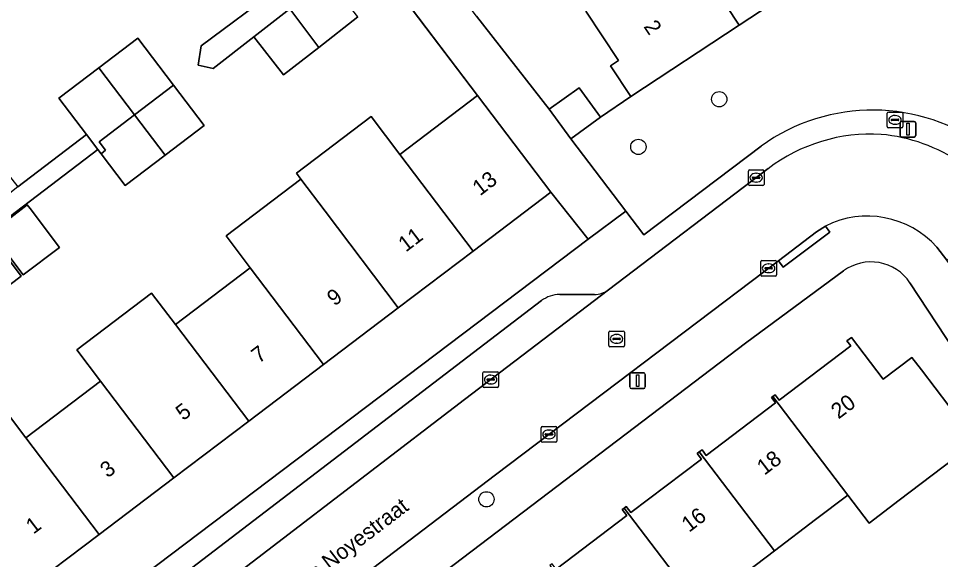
# Model space of a CAD drawing. Extents: x 160030 to 160839, y 385325 to 386450.
# Drawn here: x 160550.3 to 160609.2, y 385672.5 to 385707.1 of the extents above; entities that cross this region are included whole.
import ezdxf

# ---------------------------------------------------------------- set-up
doc = ezdxf.new("R2010")
doc.units = 0
for name, color, linetype in [('IMGEO_Boom', 7, 'Continuous'), ('IMGEO_Erf', 7, 'Continuous'), ('IMGEO_Groenvoorziening', 7, 'Continuous'), ('IMGEO_Kolk', 7, 'Continuous'), ('IMGEO_Lichtmast', 7, 'Continuous'), ('IMGEO_Muur', 7, 'Continuous'), ('IMGEO_Openbare_ruimte_label', 7, 'Continuous'), ('IMGEO_Pand', 7, 'Continuous'), ('IMGEO_Pand_nummerreeks', 7, 'Continuous'), ('IMGEO_Parkeervlak_open', 7, 'Continuous'), ('IMGEO_Rijbaan_lokaal_open', 7, 'Continuous'), ('IMGEO_Rioolput', 7, 'Continuous'), ('IMGEO_Voetpad_open', 7, 'Continuous')]:
    doc.layers.add(name, color=color, linetype=linetype)

msp = doc.modelspace()

# ---------------------------------------------------------------- linework, layer by layer
at = {"layer": 'IMGEO_Boom'}
for centre in [(160595.076, 385701.888), (160589.909, 385698.843), (160580.2, 385676.307)]:
    msp.add_circle(centre, 0.489, dxfattribs=at)
at = {"layer": 'IMGEO_Erf'}
for points in [[(160575.29, 385738.628), (160579.788, 385731.791), (160583.086, 385726.779), (160586.384, 385721.767), (160589.681, 385716.756), (160592.979, 385711.743), (160596.345, 385706.628), (160599.628, 385708.789), (160579.645, 385738.918), (160578.476, 385740.689)], [(160548.554, 385693.366), (160550.86, 385695.133), (160551.042, 385694.891), (160552.911, 385692.402), (160550.588, 385690.658), (160549.16, 385692.559), (160548.719, 385693.147)], [(160545.848, 385691.293), (160548.431, 385693.272), (160550.472, 385690.572), (160547.902, 385688.642)]]:
    msp.add_lwpolyline(points, close=True, dxfattribs=at)
for points in [[(160565.329, 385705.879), (160562.728, 385703.852), (160561.779, 385704.072), (160561.982, 385705.297), (160571.736, 385712.562)], [(160548.939, 385682.642), (160550.76, 385680.239), (160555.542, 385683.864), (160554.019, 385685.874), (160558.801, 385689.498), (160560.324, 385687.488), (160565.106, 385691.113), (160563.562, 385693.156), (160568.342, 385696.778), (160568.054, 385697.158), (160572.836, 385700.78), (160574.669, 385698.361), (160579.63, 385702.121), (160572.568, 385711.463)], [(160579.567, 385707.194), (160584.218, 385701.243), (160586.12, 385702.624), (160587.486, 385700.743), (160589.418, 385702.068), (160588.131, 385704.023), (160588.637, 385704.356), (160586.556, 385707.517)], [(160571.993, 385707.148), (160569.497, 385705.203), (160567.232, 385703.438), (160565.329, 385705.879)], [(160519.574, 385698.928), (160532.215, 385682.338), (160538.081, 385686.808), (160535.29, 385690.452), (160540.161, 385694.184), (160542.953, 385690.541), (160545.49, 385692.533), (160543.251, 385695.376), (160545.501, 385697.148), (160548.011, 385699.124), (160550.249, 385696.281), (160554.645, 385699.623), (160552.878, 385701.948), (160555.442, 385703.898), (160557.926, 385705.787), (160560.205, 385702.79), (160562.168, 385700.209), (160559.668, 385698.308), (160557.12, 385696.37), (160555.574, 385698.402), (160555.368, 385698.673), (160532.846, 385681.511), (160545.185, 385665.318)], [(160549.415, 385664.734), (160586.71, 385692.941), (160584.314, 385695.94), (160579.354, 385692.18), (160574.571, 385688.556), (160569.79, 385684.932), (160565.008, 385681.307), (160560.226, 385677.683), (160555.444, 385674.058), (160550.487, 385670.301), (160548.912, 385672.38)], [(160603.021, 385690.91), (160596.746, 385686.292), (160555.176, 385654.693)], [(160618.266, 385673.411), (160607.256, 385690.151)], [(160584.66, 385671.841), (160589.175, 385675.264), (160588.884, 385675.647), (160589.004, 385675.738), (160589.136, 385675.839), (160589.428, 385675.456), (160593.935, 385678.872), (160593.661, 385679.231), (160593.802, 385679.339), (160593.978, 385679.473), (160594.252, 385679.113), (160598.679, 385682.468), (160598.414, 385682.815), (160598.495, 385682.877), (160598.643, 385682.99), (160598.908, 385682.642), (160603.483, 385686.11), (160603.238, 385686.432), (160603.534, 385686.657), (160605.563, 385683.991), (160607.393, 385685.384), (160607.998, 385684.589), (160611.499, 385679.989), (160606.582, 385676.246), (160604.657, 385674.78), (160603.29, 385676.578), (160601.236, 385675.014), (160598.614, 385673.018), (160593.841, 385669.384)]]:
    msp.add_lwpolyline(points, dxfattribs=at)
msp.add_arc((160604.779, 385688.524), 2.964, 33.30247, 126.37608, dxfattribs=at)
at = {"layer": 'IMGEO_Groenvoorziening'}
msp.add_lwpolyline([(160612.197, 385698.745), (160615.271, 385700.866), (160607.204, 385713.075), (160604.2, 385711.375), (160599.628, 385708.789), (160596.345, 385706.628), (160589.418, 385702.068), (160587.486, 385700.743), (160585.584, 385699.362), (160589.109, 385694.724), (160590.258, 385693.213), (160597.748, 385698.881)], dxfattribs=at)
msp.add_arc((160604.881, 385689.043), 12.151, 52.97907, 125.94238, dxfattribs=at)
at = {"layer": 'IMGEO_Kolk'}
for p, q in [((160596.937, 385696.445), (160596.937, 385697.297)), ((160597.012, 385697.371), (160597.864, 385697.371)), ((160597.938, 385697.297), (160597.938, 385696.445)), ((160597.196, 385696.865), (160597.196, 385696.877)), ((160597.634, 385696.828), (160597.236, 385696.828)), ((160597.239, 385696.914), (160597.637, 385696.914)), ((160597.425, 385697.151), (160597.45, 385697.151)), ((160597.68, 385696.877), (160597.68, 385696.865)), ((160597.864, 385696.371), (160597.012, 385696.371)), ((160597.448, 385696.591), (160597.423, 385696.591)), ((160597.731, 385690.656), (160597.731, 385691.508)), ((160597.806, 385691.582), (160598.658, 385691.582)), ((160598.219, 385691.362), (160598.244, 385691.362)), ((160598.732, 385691.508), (160598.732, 385690.656)), ((160597.99, 385691.076), (160597.99, 385691.088)), ((160598.428, 385691.039), (160598.03, 385691.039)), ((160598.033, 385691.125), (160598.431, 385691.125)), ((160598.242, 385690.802), (160598.217, 385690.802)), ((160598.474, 385691.088), (160598.474, 385691.076)), ((160598.658, 385690.582), (160597.806, 385690.582)), ((160579.973, 385683.538), (160579.973, 385684.39)), ((160580.048, 385684.464), (160580.9, 385684.464)), ((160580.974, 385684.39), (160580.974, 385683.538)), ((160580.232, 385683.958), (160580.232, 385683.97)), ((160580.67, 385683.921), (160580.272, 385683.921)), ((160580.275, 385684.007), (160580.673, 385684.007)), ((160580.461, 385684.244), (160580.486, 385684.244)), ((160580.716, 385683.97), (160580.716, 385683.958)), ((160580.9, 385683.464), (160580.048, 385683.464)), ((160580.484, 385683.684), (160580.459, 385683.684)), ((160583.698, 385680.031), (160583.698, 385680.883)), ((160583.773, 385680.957), (160584.625, 385680.957)), ((160584.699, 385680.883), (160584.699, 385680.031)), ((160583.957, 385680.451), (160583.957, 385680.463)), ((160584.395, 385680.414), (160583.997, 385680.414)), ((160584, 385680.5), (160584.398, 385680.5)), ((160584.209, 385680.177), (160584.184, 385680.177)), ((160584.186, 385680.737), (160584.211, 385680.737)), ((160584.441, 385680.463), (160584.441, 385680.451)), ((160584.625, 385679.957), (160583.773, 385679.957))]:
    msp.add_line(p, q, dxfattribs=at)
for points in [[(160596.937, 385696.445), (160596.937, 385697.297)], [(160597.012, 385697.371), (160597.864, 385697.371)], [(160597.938, 385697.297), (160597.938, 385696.445)], [(160597.864, 385696.371), (160597.012, 385696.371)], [(160597.731, 385690.656), (160597.731, 385691.508)], [(160597.806, 385691.582), (160598.658, 385691.582)], [(160598.732, 385691.508), (160598.732, 385690.656)], [(160598.658, 385690.582), (160597.806, 385690.582)], [(160579.973, 385683.538), (160579.973, 385684.39)], [(160580.048, 385684.464), (160580.9, 385684.464)], [(160580.974, 385684.39), (160580.974, 385683.538)], [(160580.9, 385683.464), (160580.048, 385683.464)], [(160583.698, 385680.031), (160583.698, 385680.883)], [(160583.773, 385680.957), (160584.625, 385680.957)], [(160584.699, 385680.883), (160584.699, 385680.031)], [(160584.625, 385679.957), (160583.773, 385679.957)]]:
    msp.add_lwpolyline(points, dxfattribs=at)
for centre, radius, start, end in [((160597.014, 385697.295), 0.0765, 91.55205, 178.44795), ((160597.014, 385697.295), 0.0765, 91.55205, 178.44795), ((160597.862, 385697.295), 0.0765, 1.55205, 88.44795), ((160597.862, 385697.295), 0.0765, 1.55205, 88.44795), ((160597.236, 385696.874), 0.0403, 85.87752, 175.75265), ((160597.233, 385696.864), 0.0366, 178.93798, 274.71019), ((160597.637, 385696.871), 0.043, 264.86636, 352.45326), ((160597.641, 385696.876), 0.0386, 1.73085, 96.63898), ((160597.014, 385696.447), 0.0765, 181.55205, 268.44795), ((160597.014, 385696.447), 0.0765, 181.55205, 268.44795), ((160597.862, 385696.447), 0.0765, 271.55205, 358.44795), ((160597.862, 385696.447), 0.0765, 271.55205, 358.44795), ((160597.808, 385691.506), 0.0765, 91.55205, 178.44795), ((160597.808, 385691.506), 0.0765, 91.55205, 178.44795), ((160598.656, 385691.506), 0.0765, 1.55205, 88.44795), ((160598.656, 385691.506), 0.0765, 1.55205, 88.44795), ((160598.03, 385691.085), 0.0403, 85.87752, 175.75265), ((160598.027, 385691.075), 0.0366, 178.93798, 274.71019), ((160598.431, 385691.082), 0.043, 264.86636, 352.45326), ((160598.435, 385691.087), 0.0386, 1.73085, 96.63898), ((160597.808, 385690.658), 0.0765, 181.55205, 268.44795), ((160597.808, 385690.658), 0.0765, 181.55205, 268.44795), ((160598.656, 385690.658), 0.0765, 271.55205, 358.44795), ((160598.656, 385690.658), 0.0765, 271.55205, 358.44795), ((160580.05, 385684.388), 0.0765, 91.55205, 178.44795), ((160580.05, 385684.388), 0.0765, 91.55205, 178.44795), ((160580.898, 385684.388), 0.0765, 1.55205, 88.44795), ((160580.898, 385684.388), 0.0765, 1.55205, 88.44795), ((160580.272, 385683.967), 0.0403, 85.87752, 175.75265), ((160580.269, 385683.957), 0.0366, 178.93798, 274.71019), ((160580.673, 385683.964), 0.043, 264.86636, 352.45326), ((160580.677, 385683.969), 0.0386, 1.73085, 96.63898), ((160580.05, 385683.54), 0.0765, 181.55205, 268.44795), ((160580.05, 385683.54), 0.0765, 181.55205, 268.44795), ((160580.898, 385683.54), 0.0765, 271.55205, 358.44795), ((160580.898, 385683.54), 0.0765, 271.55205, 358.44795), ((160583.775, 385680.881), 0.0765, 91.55205, 178.44795), ((160583.775, 385680.881), 0.0765, 91.55205, 178.44795), ((160584.623, 385680.881), 0.0765, 1.55205, 88.44795), ((160584.623, 385680.881), 0.0765, 1.55205, 88.44795), ((160583.997, 385680.46), 0.0403, 85.87752, 175.75265), ((160583.994, 385680.45), 0.0366, 178.93798, 274.71019), ((160584.398, 385680.457), 0.043, 264.86636, 352.45326), ((160584.402, 385680.462), 0.0386, 1.73085, 96.63898), ((160583.775, 385680.033), 0.0765, 181.55205, 268.44795), ((160583.775, 385680.033), 0.0765, 181.55205, 268.44795), ((160584.623, 385680.033), 0.0765, 271.55205, 358.44795), ((160584.623, 385680.033), 0.0765, 271.55205, 358.44795)]:
    msp.add_arc(centre, radius, start, end, dxfattribs=at)
for centre, major_axis, ratio, start_param, end_param in [((160597.424, 385696.871), (-0.387, 0.002), 0.722429, 4.712389, 7.853982), ((160597.449, 385696.871), (-0.39, 0.002), 0.717154, 1.570796, 4.712389), ((160598.218, 385691.082), (-0.387, 0.002), 0.722429, 4.712389, 7.853982), ((160598.243, 385691.082), (-0.39, 0.002), 0.717154, 1.570796, 4.712389), ((160580.46, 385683.964), (-0.387, 0.002), 0.722429, 4.712389, 7.853982), ((160580.485, 385683.964), (-0.39, 0.002), 0.717154, 1.570796, 4.712389), ((160584.185, 385680.457), (-0.387, 0.002), 0.722429, 4.712389, 7.853982), ((160584.21, 385680.457), (-0.39, 0.002), 0.717154, 1.570796, 4.712389)]:
    msp.add_ellipse(centre, major_axis=major_axis, ratio=ratio, start_param=start_param, end_param=end_param, dxfattribs=at)
at = {"layer": 'IMGEO_Lichtmast'}
for p, q in [((160606.64, 385699.572), (160606.64, 385700.372)), ((160606.64, 385700.372), (160606.64, 385699.572)), ((160606.74, 385700.472), (160607.53, 385700.472)), ((160607.53, 385700.472), (160606.74, 385700.472)), ((160607.63, 385700.372), (160607.63, 385699.572)), ((160607.63, 385699.572), (160607.63, 385700.372)), ((160607.53, 385699.472), (160606.74, 385699.472)), ((160606.74, 385699.472), (160607.53, 385699.472)), ((160589.364, 385683.494), (160589.364, 385684.294)), ((160589.364, 385684.294), (160589.364, 385683.494)), ((160589.464, 385684.394), (160590.254, 385684.394)), ((160590.254, 385684.394), (160589.464, 385684.394)), ((160590.354, 385684.294), (160590.354, 385683.494)), ((160590.354, 385683.494), (160590.354, 385684.294)), ((160590.254, 385683.394), (160589.464, 385683.394)), ((160589.464, 385683.394), (160590.254, 385683.394))]:
    msp.add_line(p, q, dxfattribs=at)
for points in [[(160607.06, 385700.347), (160607.21, 385700.347), (160607.21, 385699.597), (160607.06, 385699.597), (160607.06, 385700.347)], [(160589.784, 385684.269), (160589.934, 385684.269), (160589.934, 385683.519), (160589.784, 385683.519), (160589.784, 385684.269)]]:
    msp.add_lwpolyline(points, dxfattribs=at)
for centre, start, end in [((160606.74, 385700.372), 90, 180), ((160606.74, 385700.372), 90, 180), ((160607.53, 385700.372), 0, 90), ((160607.53, 385700.372), 360, 90), ((160606.74, 385699.572), 180, 270), ((160606.74, 385699.572), 180, 270), ((160607.53, 385699.572), 270, 0), ((160607.53, 385699.572), 270, 0), ((160589.464, 385684.294), 90, 180), ((160589.464, 385684.294), 90, 180), ((160590.254, 385684.294), 0, 90), ((160590.254, 385684.294), 360, 90), ((160589.464, 385683.494), 180, 270), ((160589.464, 385683.494), 180, 270), ((160590.254, 385683.494), 270, 0), ((160590.254, 385683.494), 270, 0)]:
    msp.add_arc(centre, 0.1, start, end, dxfattribs=at)
at = {"layer": 'IMGEO_Muur'}
msp.add_lwpolyline([(160572.541, 385711.499), (160579.63, 385702.121)], dxfattribs=at)
at = {"layer": 'IMGEO_Pand'}
for points in [[(160596.345, 385706.628), (160592.979, 385711.743), (160586.556, 385707.517), (160588.637, 385704.356), (160588.131, 385704.023), (160589.418, 385702.068)], [(160570.09, 385709.589), (160567.63, 385707.672), (160569.497, 385705.203), (160571.993, 385707.148)], [(160567.63, 385707.672), (160565.329, 385705.879), (160567.232, 385703.438), (160569.497, 385705.203)], [(160557.72, 385700.885), (160560.205, 385702.79), (160557.926, 385705.787), (160555.442, 385703.898)], [(160555.442, 385703.898), (160552.878, 385701.948), (160554.645, 385699.623), (160555.368, 385698.673), (160555.574, 385698.402), (160555.867, 385698.626), (160555.462, 385699.154), (160557.72, 385700.885)], [(160557.72, 385700.885), (160559.668, 385698.308), (160562.168, 385700.209), (160560.205, 385702.79)], [(160587.486, 385700.743), (160586.12, 385702.624), (160584.218, 385701.243), (160585.584, 385699.362)], [(160579.63, 385702.121), (160574.669, 385698.361), (160579.354, 385692.18), (160584.314, 385695.94)], [(160555.574, 385698.402), (160557.12, 385696.37), (160559.668, 385698.308), (160557.72, 385700.885), (160555.462, 385699.154), (160555.867, 385698.626)], [(160574.669, 385698.361), (160572.836, 385700.78), (160568.054, 385697.158), (160568.342, 385696.778), (160569.888, 385694.737), (160574.571, 385688.556), (160579.354, 385692.18)], [(160568.342, 385696.778), (160563.562, 385693.156), (160565.106, 385691.113), (160569.79, 385684.932), (160574.571, 385688.556), (160569.888, 385694.737)], [(160548.554, 385693.366), (160548.719, 385693.147), (160549.16, 385692.559), (160550.588, 385690.658), (160552.911, 385692.402), (160551.042, 385694.891), (160550.86, 385695.133)], [(160545.848, 385691.293), (160547.902, 385688.642), (160550.472, 385690.572), (160548.431, 385693.272)], [(160565.106, 385691.113), (160560.324, 385687.488), (160565.008, 385681.307), (160569.79, 385684.932)], [(160560.324, 385687.488), (160558.801, 385689.498), (160554.019, 385685.874), (160555.542, 385683.864), (160560.226, 385677.683), (160565.008, 385681.307)], [(160607.998, 385684.589), (160607.393, 385685.384), (160605.563, 385683.991), (160603.534, 385686.657), (160603.238, 385686.432), (160603.483, 385686.11), (160598.908, 385682.642), (160598.643, 385682.99), (160598.495, 385682.877), (160603.29, 385676.578), (160604.657, 385674.78), (160606.582, 385676.246), (160611.499, 385679.989)], [(160555.444, 385674.058), (160560.226, 385677.683), (160555.542, 385683.864), (160550.76, 385680.239)], [(160550.76, 385680.239), (160548.939, 385682.642), (160543.981, 385678.886), (160545.803, 385676.482), (160548.912, 385672.38), (160550.487, 385670.301), (160555.444, 385674.058)], [(160598.495, 385682.877), (160598.414, 385682.815), (160598.679, 385682.468), (160594.252, 385679.113), (160593.978, 385679.473), (160593.802, 385679.339), (160598.614, 385673.018), (160601.236, 385675.014), (160603.29, 385676.578)], [(160593.802, 385679.339), (160593.661, 385679.231), (160593.935, 385678.872), (160589.428, 385675.456), (160589.136, 385675.839), (160589.004, 385675.738), (160593.841, 385669.384), (160598.614, 385673.018)], [(160589.004, 385675.738), (160588.884, 385675.647), (160589.175, 385675.264), (160584.66, 385671.841), (160584.404, 385672.178), (160584.258, 385672.067), (160589.067, 385665.749), (160589.604, 385665.044), (160594.378, 385668.678), (160593.841, 385669.384)]]:
    msp.add_lwpolyline(points, close=True, dxfattribs=at)
at = {"layer": 'IMGEO_Parkeervlak_open'}
for points in [[(160578.798, 385682.688), (160588.011, 385689.698)], [(160583.724, 385689.01), (160577.555, 385684.316), (160555.653, 385667.527)], [(160587.099, 385689.392), (160584.881, 385689.398)], [(160553.667, 385663.424), (160578.798, 385682.688)]]:
    msp.add_lwpolyline(points, dxfattribs=at)
for centre, radius, start, end in [((160587.037, 385691.088), 1.697, 272.08746, 305.00845), ((160584.87, 385687.511), 1.887, 89.67674, 127.40102)]:
    msp.add_arc(centre, radius, start, end, dxfattribs=at)
at = {"layer": 'IMGEO_Rijbaan_lokaal_open'}
for points in [[(160598.197, 385697.448), (160588.011, 385689.698), (160578.798, 385682.688), (160553.667, 385663.424), (160550.794, 385661.221)], [(160608.981, 385692.431), (160609.621, 385691.591), (160613.639, 385694.478), (160612.983, 385695.48), (160612.178, 385696.463)], [(160560.057, 385662.079), (160580.775, 385677.867), (160598.858, 385691.557), (160601.298, 385693.405), (160601.859, 385693.781)]]:
    msp.add_lwpolyline(points, dxfattribs=at)
for centre, radius, start, end in [((160604.76, 385688.819), 10.841, 86.4888, 127.25704), ((160604.397, 385688.69), 10.998, 55.88041, 84.64262), ((160604.536, 385688.444), 5.971, 41.89353, 116.63993)]:
    msp.add_arc(centre, radius, start, end, dxfattribs=at)
at = {"layer": 'IMGEO_Rioolput'}
for p, q in [((160605.808, 385700.14), (160605.808, 385700.992)), ((160605.883, 385701.066), (160606.735, 385701.066)), ((160606.296, 385700.846), (160606.321, 385700.846)), ((160606.809, 385700.992), (160606.809, 385700.14)), ((160606.067, 385700.56), (160606.067, 385700.572)), ((160606.505, 385700.523), (160606.107, 385700.523)), ((160606.11, 385700.609), (160606.508, 385700.609)), ((160606.319, 385700.286), (160606.294, 385700.286)), ((160606.551, 385700.572), (160606.551, 385700.56)), ((160606.735, 385700.066), (160605.883, 385700.066)), ((160588.017, 385686.14), (160588.017, 385686.992)), ((160588.092, 385687.066), (160588.944, 385687.066)), ((160588.505, 385686.846), (160588.53, 385686.846)), ((160589.018, 385686.992), (160589.018, 385686.14)), ((160588.944, 385686.066), (160588.092, 385686.066)), ((160588.276, 385686.56), (160588.276, 385686.572)), ((160588.714, 385686.523), (160588.316, 385686.523)), ((160588.319, 385686.609), (160588.717, 385686.609)), ((160588.528, 385686.286), (160588.503, 385686.286)), ((160588.76, 385686.572), (160588.76, 385686.56))]:
    msp.add_line(p, q, dxfattribs=at)
for points in [[(160605.808, 385700.14), (160605.808, 385700.992)], [(160605.883, 385701.066), (160606.735, 385701.066)], [(160606.809, 385700.992), (160606.809, 385700.14)], [(160606.735, 385700.066), (160605.883, 385700.066)], [(160588.017, 385686.14), (160588.017, 385686.992)], [(160588.092, 385687.066), (160588.944, 385687.066)], [(160589.018, 385686.992), (160589.018, 385686.14)], [(160588.944, 385686.066), (160588.092, 385686.066)]]:
    msp.add_lwpolyline(points, dxfattribs=at)
for centre, radius, start, end in [((160605.885, 385700.99), 0.0765, 91.55205, 178.44795), ((160605.885, 385700.99), 0.0765, 91.55205, 178.44795), ((160606.733, 385700.99), 0.0765, 1.55205, 88.44795), ((160606.733, 385700.99), 0.0765, 1.55205, 88.44795), ((160606.107, 385700.569), 0.0403, 85.87752, 175.75265), ((160606.104, 385700.559), 0.0366, 178.93798, 274.71019), ((160606.508, 385700.566), 0.043, 264.86636, 352.45326), ((160606.512, 385700.571), 0.0386, 1.73085, 96.63898), ((160605.885, 385700.142), 0.0765, 181.55205, 268.44795), ((160605.885, 385700.142), 0.0765, 181.55205, 268.44795), ((160606.733, 385700.142), 0.0765, 271.55205, 358.44795), ((160606.733, 385700.142), 0.0765, 271.55205, 358.44795), ((160588.094, 385686.99), 0.0765, 91.55205, 178.44795), ((160588.094, 385686.99), 0.0765, 91.55205, 178.44795), ((160588.942, 385686.99), 0.0765, 1.55205, 88.44795), ((160588.942, 385686.99), 0.0765, 1.55205, 88.44795), ((160588.094, 385686.142), 0.0765, 181.55205, 268.44795), ((160588.094, 385686.142), 0.0765, 181.55205, 268.44795), ((160588.316, 385686.569), 0.0403, 85.87752, 175.75265), ((160588.313, 385686.559), 0.0366, 178.93798, 274.71019), ((160588.717, 385686.566), 0.043, 264.86636, 352.45326), ((160588.721, 385686.571), 0.0386, 1.73085, 96.63898), ((160588.942, 385686.142), 0.0765, 271.55205, 358.44795), ((160588.942, 385686.142), 0.0765, 271.55205, 358.44795)]:
    msp.add_arc(centre, radius, start, end, dxfattribs=at)
for centre, major_axis, ratio, start_param, end_param in [((160606.295, 385700.566), (-0.387, 0.002), 0.722429, 4.712389, 7.853982), ((160606.32, 385700.566), (-0.39, 0.002), 0.717154, 1.570796, 4.712389), ((160588.504, 385686.566), (-0.387, 0.002), 0.722429, 4.712389, 7.853982), ((160588.529, 385686.566), (-0.39, 0.002), 0.717154, 1.570796, 4.712389)]:
    msp.add_ellipse(centre, major_axis=major_axis, ratio=ratio, start_param=start_param, end_param=end_param, dxfattribs=at)
at = {"layer": 'IMGEO_Voetpad_open'}
for points in [[(160574.444, 385713.948), (160572.305, 385716.77), (160570.817, 385718.707), (160569.498, 385720.425), (160566.062, 385725.151), (160562.284, 385729.851), (160557.562, 385731.421), (160560.033, 385728.029), (160564.717, 385721.848), (160571.701, 385712.609), (160571.736, 385712.562), (160572.541, 385711.499), (160572.568, 385711.463), (160579.63, 385702.121), (160584.314, 385695.94), (160586.71, 385692.941), (160589.109, 385694.724), (160585.584, 385699.362), (160584.218, 385701.243), (160579.567, 385707.194), (160578.096, 385709.131), (160576.805, 385710.831)], [(160570.09, 385709.589), (160572.568, 385711.463), (160572.541, 385711.499), (160571.736, 385712.562), (160561.982, 385705.297), (160561.779, 385704.072), (160562.728, 385703.852), (160565.329, 385705.879), (160567.63, 385707.672)], [(160555.368, 385698.673), (160554.645, 385699.623), (160550.249, 385696.281), (160547.684, 385694.261), (160545.49, 385692.533), (160542.953, 385690.541), (160538.081, 385686.808), (160532.215, 385682.338), (160532.846, 385681.511)], [(160601.859, 385693.781), (160601.298, 385693.405), (160598.858, 385691.557), (160599.153, 385691.154), (160602.155, 385693.378)]]:
    msp.add_lwpolyline(points, close=True, dxfattribs=at)
for points in [[(160597.748, 385698.881), (160590.258, 385693.213), (160589.109, 385694.724), (160586.71, 385692.941), (160549.415, 385664.734)], [(160588.011, 385689.698), (160598.197, 385697.448)], [(160601.859, 385693.781), (160602.155, 385693.378), (160599.153, 385691.154), (160598.858, 385691.557), (160580.775, 385677.867), (160560.057, 385662.079), (160553.142, 385656.712)], [(160607.256, 385690.151), (160618.266, 385673.411), (160618.831, 385672.572), (160621.083, 385674.122), (160620.364, 385675.2), (160610.687, 385690.145), (160609.621, 385691.591), (160608.981, 385692.431)], [(160596.746, 385686.292), (160603.021, 385690.91)], [(160555.653, 385667.527), (160577.555, 385684.316), (160583.724, 385689.01)], [(160584.881, 385689.398), (160587.099, 385689.392)], [(160555.176, 385654.693), (160596.746, 385686.292)]]:
    msp.add_lwpolyline(points, dxfattribs=at)
for centre, radius, start, end in [((160604.881, 385689.043), 12.151, 52.97907, 125.94238), ((160604.76, 385688.819), 10.841, 86.4888, 127.25704), ((160604.397, 385688.69), 10.998, 55.88041, 84.64262), ((160604.536, 385688.444), 5.971, 41.89353, 116.63993), ((160604.779, 385688.524), 2.964, 33.30247, 126.37608), ((160587.037, 385691.088), 1.697, 272.08746, 305.00845), ((160584.87, 385687.511), 1.887, 89.67674, 127.40102)]:
    msp.add_arc(centre, radius, start, end, dxfattribs=at)

# ---------------------------------------------------------------- texts
at = {"layer": 'IMGEO_Openbare_ruimte_label'}
msp.add_text('Sebastiaan van Noyestraat', height=1, rotation=37.31697, dxfattribs=at).set_placement((160562.543, 385665.942))
at = {"layer": 'IMGEO_Pand_nummerreeks'}
for s, rotation, p in [('2', 303.42108, (160590.215, 385706.535)), ('13', 37.16012, (160579.789, 385695.673)), ('11', 37.16204, (160575.048, 385692.079)), ('9', 37.16012, (160570.491, 385688.625)), ('7', 37.16012, (160565.659, 385684.963)), ('20', 37.16777, (160602.699, 385681.401)), ('5', 37.16204, (160560.826, 385681.299)), ('18', 37.16777, (160597.963, 385677.811)), ('3', 37.16012, (160555.994, 385677.637)), ('16', 37.16777, (160593.151, 385674.163)), ('1', 37.16204, (160551.251, 385674.043))]:
    msp.add_text(s, height=1, rotation=rotation, dxfattribs=at).set_placement(p)

doc.saveas('drawing.dxf')
